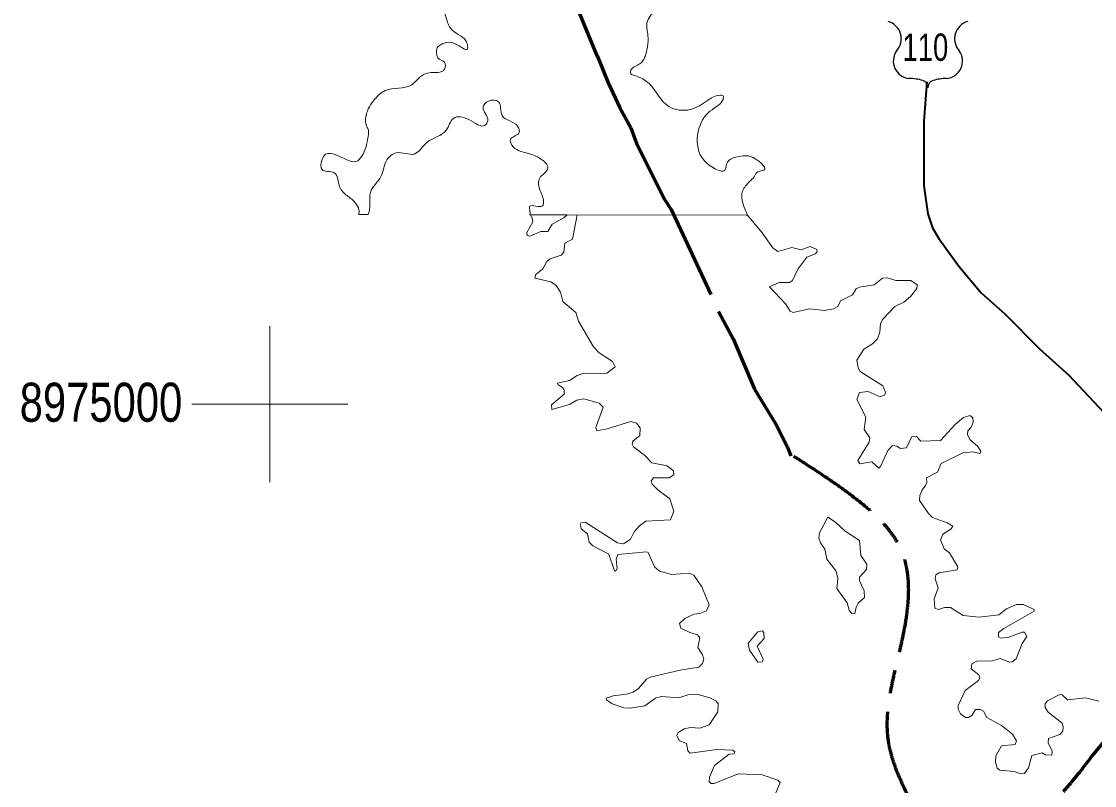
# Model space of a CAD drawing. Extents: x 553962 to 842807, y 8883888 to 9032388.
# Drawn here: x 571820 to 585558, y 8970115 to 8979901 of the extents above; entities that cross this region are included whole.
import ezdxf
from ezdxf.enums import TextEntityAlignment as Align

# ---------------------------------------------------------------- set-up
doc = ezdxf.new("R2010")
doc.units = 0
doc.header["$LTSCALE"] = 200
doc.linetypes.add('LONG_DASH_SHORT_DASH', pattern=[9.9, 6, -1.2, 1.5, -1.2])
for name, color, linetype, lineweight in [('12', 7, 'Continuous', 25), ('2', 7, 'Continuous', 13), ('25', 7, 'Continuous', 13), ('48', 7, 'Continuous', 25), ('7', 7, 'Continuous', 90)]:
    doc.layers.add(name, color=color, linetype=linetype, lineweight=lineweight)
doc.layers.add('47', color=7, linetype='Continuous')

msp = doc.modelspace()

# ---------------------------------------------------------------- linework, layer by layer
at = {"layer": '12', "lineweight": 40}
msp.add_lwpolyline([(583409.2, 8979126), (583370.9, 8978624.6), (583373.1, 8977794.5), (583422.7, 8977439.4), (583485.5, 8977258.4), (583563.7, 8977119.5), (583820.7, 8976765.3), (584108.1, 8976423.9), (584414.4, 8976152.1), (584852.4, 8975709.9), (585227.8, 8975368.9), (585671, 8974897.7)], dxfattribs=at)
at = {"layer": '2'}
for p, q in [((575000, 8974000), (575000, 8976000)), ((574000, 8975000), (576000, 8975000))]:
    msp.add_line(p, q, dxfattribs=at)
at = {"layer": '25'}
for p, q in [((576139.8, 8977430.2), (576260.1, 8977429.9)), ((578329.8, 8977426), (581113.2, 8977420.6)), ((578932.9, 8977424.8), (581114.7, 8977420.6)), ((581097.2, 8977420.6), (581114.7, 8977420.6))]:
    msp.add_line(p, q, dxfattribs=at)
for points in [[(578807.8, 8977425), (578762, 8977384.2), (578616.1, 8977306), (578558.4, 8977210.3), (578467, 8977210.1), (578327, 8977150.7), (578293.1, 8977159.1), (578290.8, 8977197.4), (578364.9, 8977333.4), (578357, 8977384.6), (578337.1, 8977425.9), (578807.8, 8977425)], [(582256.6, 8972639), (582390.4, 8972456), (582418.2, 8972362.6), (582451.8, 8972314.2), (582490.4, 8972318.2), (582505.3, 8972400.8), (582532.7, 8972449.4), (582611.3, 8972522), (582607.1, 8972609.2), (582549.8, 8972736.7), (582547.7, 8972782.9), (582638.8, 8972882.9), (582643.2, 8972950.8), (582566.8, 8973059.6), (582547.5, 8973252.7), (582365, 8973371.6), (582241.8, 8973488.4), (582144.3, 8973552.1), (582036.5, 8973349.9), (582027.3, 8973284.3), (582048.5, 8973225.1), (582105.8, 8973144.3), (582131.1, 8973013.1), (582248.1, 8972859.9), (582269.4, 8972766)], [(582256.6, 8972639), (582390.4, 8972456), (582418.2, 8972362.6), (582451.8, 8972314.2), (582490.4, 8972318.2), (582505.3, 8972400.8), (582532.7, 8972449.4), (582611.3, 8972522), (582607.1, 8972609.2), (582549.8, 8972736.7), (582547.7, 8972782.9), (582638.8, 8972882.9), (582643.2, 8972950.8), (582566.8, 8973059.6), (582547.5, 8973252.7), (582365, 8973371.6), (582241.8, 8973488.4), (582144.3, 8973552.1), (582036.5, 8973349.9), (582027.3, 8973284.3), (582048.5, 8973225.1), (582105.8, 8973144.3), (582131.1, 8973013.1), (582248.1, 8972859.9), (582269.4, 8972766)], [(581237.1, 8971901.1), (581328.3, 8971997.6), (581324, 8972069.6), (581307.2, 8972094.7), (581247.3, 8972081.7), (581124.6, 8971937.6), (581139.6, 8971848.2), (581245.5, 8971693.7), (581304.9, 8971699.9), (581317.6, 8971731.5)], [(581237.1, 8971901.1), (581328.3, 8971997.6), (581324, 8972069.6), (581307.2, 8972094.7), (581247.3, 8972081.7), (581124.6, 8971937.6), (581139.6, 8971848.2), (581245.5, 8971693.7), (581304.9, 8971699.9), (581317.6, 8971731.5)]]:
    msp.add_lwpolyline(points, close=True, dxfattribs=at)
for points in [[(578611.4, 8974932.3), (578606.9, 8974988.9), (578766.5, 8975126.6), (578766.4, 8975183.8), (578747.5, 8975213.1), (578690.1, 8975245.3), (578681.8, 8975268.5), (578836.8, 8975302.7), (578932.2, 8975366.2), (579010.6, 8975391.7), (579312.2, 8975398.2), (579422.7, 8975479.2), (579384.5, 8975547), (579214.9, 8975657.2), (579145.2, 8975733), (578951.3, 8976060.9), (578917.2, 8976171.5), (578917.2, 8976171.5), (578749.8, 8976313.4), (578719.8, 8976432.4), (578664.5, 8976519.7), (578597.9, 8976566.7), (578392.8, 8976615.1), (578404.8, 8976660.8), (578496.7, 8976734.3), (578545.8, 8976827.9), (578588.3, 8976861.8), (578728.9, 8976909.1), (578762.2, 8976944.9), (578777.1, 8977063.3), (578874.7, 8977114.7), (578932.9, 8977424.8)], [(578611.4, 8974932.3), (578606.9, 8974988.9), (578766.5, 8975126.6), (578766.4, 8975183.8), (578747.5, 8975213.1), (578690.1, 8975245.3), (578681.8, 8975268.5), (578836.8, 8975302.7), (578932.2, 8975366.2), (579010.6, 8975391.7), (579312.2, 8975398.2), (579422.7, 8975479.2), (579384.5, 8975547), (579214.9, 8975657.2), (579145.2, 8975733), (578951.3, 8976060.9), (578917.2, 8976171.5), (578917.2, 8976171.5), (578749.8, 8976313.4), (578719.8, 8976432.4), (578664.5, 8976519.7), (578597.9, 8976566.7), (578392.8, 8976615.1), (578404.8, 8976660.8), (578496.7, 8976734.3), (578545.8, 8976827.9), (578588.3, 8976861.8), (578728.9, 8976909.1), (578762.2, 8976944.9), (578777.1, 8977063.3), (578874.7, 8977114.7), (578932.9, 8977424.8)], [(581114.7, 8977420.6), (581302.8, 8977195.3), (581439, 8977003.9), (581505.2, 8976955.2), (581681.2, 8977004.1), (581802.3, 8976974.5), (581916.8, 8977021), (582001.7, 8976980.5), (582005.8, 8976956.9), (581984.9, 8976923.6), (581874.3, 8976882.9), (581757.5, 8976730.1), (581691.6, 8976583.6), (581652.6, 8976555.8), (581521.7, 8976555.8), (581398.7, 8976500.6), (581602.4, 8976283.9), (581662.1, 8976192.6), (581662.1, 8976192.6), (581700.3, 8976175.7), (581908, 8976220.2), (582099.5, 8976201.1), (582214.4, 8976220.3), (582271.4, 8976250.1), (582307.6, 8976324.1), (582458.4, 8976398.8), (582508, 8976475.6), (582547.4, 8976498.9), (582737, 8976528.4), (582843.2, 8976613.2), (582902.4, 8976617.4), (583015.7, 8976581.5), (583207.5, 8976583.6), (583288.9, 8976528.1), (583288.8, 8976526.9)], [(581114.7, 8977420.6), (581302.8, 8977195.3), (581439, 8977003.9), (581505.2, 8976955.2), (581681.2, 8977004.1), (581802.3, 8976974.5), (581916.8, 8977021), (582001.7, 8976980.5), (582005.8, 8976956.9), (581984.9, 8976923.6), (581874.3, 8976882.9), (581757.5, 8976730.1), (581691.6, 8976583.6), (581652.6, 8976555.8), (581521.7, 8976555.8), (581398.7, 8976500.6), (581602.4, 8976283.9), (581662.1, 8976192.6), (581662.1, 8976192.6), (581700.3, 8976175.7), (581908, 8976220.2), (582099.5, 8976201.1), (582214.4, 8976220.3), (582271.4, 8976250.1), (582307.6, 8976324.1), (582458.4, 8976398.8), (582508, 8976475.6), (582547.4, 8976498.9), (582737, 8976528.4), (582843.2, 8976613.2), (582902.4, 8976617.4), (583015.7, 8976581.5), (583207.5, 8976583.6), (583288.9, 8976528.1), (583288.8, 8976526.9)], [(583288.8, 8976526.9), (583284.2, 8976482.2), (583201.7, 8976377.2), (583115.1, 8976307.5), (583002.1, 8976249.7), (582849.4, 8976088.5), (582817.5, 8976033.3), (582808.9, 8975922.8), (582779.2, 8975835.8), (582715.7, 8975774.3), (582605.1, 8975701.9), (582513.8, 8975564), (582530.6, 8975464.3), (582556.2, 8975419.4), (582849.3, 8975232.4), (582883.3, 8975154.1), (582874.6, 8975119.8), (582813, 8975092.3), (582657.9, 8975162.3), (582549.9, 8975147.4), (582515.9, 8975060.4), (582630.4, 8974832.8), (582607.2, 8974673.8), (582681.4, 8974567.3), (582672.8, 8974512.1), (582526.5, 8974278.7), (582552.2, 8974236.2), (582705.1, 8974259.4), (582796.4, 8974181.2), (582819.6, 8974200.3), (582913.3, 8974404.2), (582970, 8974469.5), (583025.6, 8974463.4), (583073.1, 8974433.7), (583150.7, 8974442.2), (583217.8, 8974586.7), (583276, 8974590.8), (583333.9, 8974527.2), (583584.3, 8974533.6), (583775.5, 8974739.6), (583881.7, 8974826.7), (583962.1, 8974856.3), (583998.4, 8974822.4), (584002.7, 8974769.4), (583977.2, 8974705.7), (583934.9, 8974658.8), (583930.7, 8974609.8), (583962.6, 8974546.2), (584062, 8974459.3), (584101.2, 8974395.9), (584094.7, 8974371.5)], [(583288.8, 8976526.9), (583284.2, 8976482.2), (583201.7, 8976377.2), (583115.1, 8976307.5), (583002.1, 8976249.7), (582849.4, 8976088.5), (582817.5, 8976033.3), (582808.9, 8975922.8), (582779.2, 8975835.8), (582715.7, 8975774.3), (582605.1, 8975701.9), (582513.8, 8975564), (582530.6, 8975464.3), (582556.2, 8975419.4), (582849.3, 8975232.4), (582883.3, 8975154.1), (582874.6, 8975119.8), (582813, 8975092.3), (582657.9, 8975162.3), (582549.9, 8975147.4), (582515.9, 8975060.4), (582630.4, 8974832.8), (582607.2, 8974673.8), (582681.4, 8974567.3), (582672.8, 8974512.1), (582526.5, 8974278.7), (582552.2, 8974236.2), (582705.1, 8974259.4), (582796.4, 8974181.2), (582819.6, 8974200.3), (582913.3, 8974404.2), (582970, 8974469.5), (583025.6, 8974463.4), (583073.1, 8974433.7), (583150.7, 8974442.2), (583217.8, 8974586.7), (583276, 8974590.8), (583333.9, 8974527.2), (583584.3, 8974533.6), (583775.5, 8974739.6), (583881.7, 8974826.7), (583962.1, 8974856.3), (583998.4, 8974822.4), (584002.7, 8974769.4), (583977.2, 8974705.7), (583934.9, 8974658.8), (583930.7, 8974609.8), (583962.6, 8974546.2), (584062, 8974459.3), (584101.2, 8974395.9), (584094.7, 8974371.5)], [(578975.1, 8973452.6), (578973.3, 8973461.4), (578982.8, 8973480.8), (579038.7, 8973488.1), (579452.5, 8973223.1), (579529.1, 8973212.4), (579617.1, 8973270.5), (579663.1, 8973365.4), (579733.3, 8973441.9), (579814, 8973499.2), (580130.2, 8973518.3), (580172.7, 8973628.6), (580121.6, 8973788.1), (579968.9, 8973900.6), (579894.7, 8973976.9), (579879.7, 8974019.7), (579911.8, 8974055.6), (580113, 8974056.4), (580170.5, 8974093.8), (580166.7, 8974144.9), (580087.5, 8974208.6), (579890.3, 8974249), (579794.6, 8974346.6), (579656.5, 8974453.1), (579639.6, 8974487), (579648.1, 8974525.1), (579737.1, 8974599.3), (579739.4, 8974695), (579694.8, 8974754.5), (579622.3, 8974777.8), (579316.9, 8974682.4), (579184.6, 8974659.3), (579172.4, 8974699.5), (579265.5, 8974960.7), (579214.4, 8975011.6), (579019.1, 8975068.8), (578930.3, 8975051.9), (578836.6, 8974994.6), (578611.5, 8974931), (578611.4, 8974932.3)], [(578975.1, 8973452.6), (578973.3, 8973461.4), (578982.8, 8973480.8), (579038.7, 8973488.1), (579452.5, 8973223.1), (579529.1, 8973212.4), (579617.1, 8973270.5), (579663.1, 8973365.4), (579733.3, 8973441.9), (579814, 8973499.2), (580130.2, 8973518.3), (580172.7, 8973628.6), (580121.6, 8973788.1), (579968.9, 8973900.6), (579894.7, 8973976.9), (579879.7, 8974019.7), (579911.8, 8974055.6), (580113, 8974056.4), (580170.5, 8974093.8), (580166.7, 8974144.9), (580087.5, 8974208.6), (579890.3, 8974249), (579794.6, 8974346.6), (579656.5, 8974453.1), (579639.6, 8974487), (579648.1, 8974525.1), (579737.1, 8974599.3), (579739.4, 8974695), (579694.8, 8974754.5), (579622.3, 8974777.8), (579316.9, 8974682.4), (579184.6, 8974659.3), (579172.4, 8974699.5), (579265.5, 8974960.7), (579214.4, 8975011.6), (579019.1, 8975068.8), (578930.3, 8975051.9), (578836.6, 8974994.6), (578611.5, 8974931), (578611.4, 8974932.3)], [(584094.7, 8974371.5), (584094.1, 8974369.4), (584000.2, 8974389.1), (583871.1, 8974374.2), (583595, 8974238.2), (583546.1, 8974127.9), (583408, 8974057.7), (583410, 8973996.2), (583390.8, 8973947.2), (583350.4, 8973904.1), (583321, 8973828.3), (583316.7, 8973767.3), (583431.6, 8973598.8), (583482.4, 8973550.1), (583671.6, 8973479.8), (583743.5, 8973435.3), (583724.3, 8973401.2), (583613.9, 8973333.2), (583584.4, 8973263.3), (583634.8, 8973145.1), (583699.1, 8973095.2), (583807.2, 8972917.2), (583799, 8972879.6), (583569.4, 8972838.4), (583527, 8972815), (583518.6, 8972761.7), (583556.6, 8972647.5), (583505.6, 8972506.1), (583512.2, 8972386.1), (583560.7, 8972371.1), (583638.2, 8972394.5), (583713.6, 8972394.5), (583875.1, 8972294.7), (584079, 8972273.4), (584331.8, 8972301), (584432.1, 8972379.7), (584559.6, 8972432.7), (584559.6, 8972432.7), (584644.6, 8972432.6), (584786.6, 8972370.8), (584785.8, 8972347.3), (584395, 8972126.3), (584330, 8972075.8), (584330, 8972018.8), (584357.8, 8972001.5), (584461.6, 8972014.2), (584630.9, 8972080), (584661.4, 8972077.8), (584690.8, 8972022.3), (584629.4, 8971933.2), (584552.9, 8971738.1), (584503.4, 8971697.7), (584472.4, 8971696.2), (584351.2, 8971742.2), (584236.4, 8971708.4), (584057.5, 8971710.4), (583985.8, 8971674.1), (583977.4, 8971610.7), (584075.1, 8971531.8), (584087.7, 8971489.6), (584070.5, 8971461.8), (583900.8, 8971334.4), (583811.7, 8971141.1), (583811.7, 8971092.1), (583843.3, 8971033.3), (583905.1, 8970986.2), (583943.3, 8970988.3), (583985.6, 8971013.6), (584034.9, 8971088), (584092, 8971088), (584134.5, 8971066.8), (584177.1, 8970988.3), (584368.2, 8970884.1), (584506.1, 8970773.8), (584557, 8970686.9), (584540.2, 8970639.9), (584364.7, 8970623), (584293.8, 8970497.2), (584291.7, 8970412.5), (584311, 8970338.1), (584347.1, 8970310.6), (584528.8, 8970293.7), (584614.4, 8970263.9), (584662.6, 8970267.9), (584714.5, 8970340.6), (584757.2, 8970501.8), (584885.6, 8970535.6), (584929, 8970508.2), (585011.6, 8970506.1), (585015.9, 8970557.2), (584963, 8970661.1), (584969.3, 8970716), (585111.8, 8970769.6), (585154, 8970809.8), (585158.3, 8970866.9), (585141.3, 8970915.8), (584965.3, 8971056), (584926.9, 8971113.6), (584926.9, 8971162.3), (584954.3, 8971200.4), (585111.6, 8971279.2)], [(584094.7, 8974371.5), (584094.1, 8974369.4), (584000.2, 8974389.1), (583871.1, 8974374.2), (583595, 8974238.2), (583546.1, 8974127.9), (583408, 8974057.7), (583410, 8973996.2), (583390.8, 8973947.2), (583350.4, 8973904.1), (583321, 8973828.3), (583316.7, 8973767.3), (583431.6, 8973598.8), (583482.4, 8973550.1), (583671.6, 8973479.8), (583743.5, 8973435.3), (583724.3, 8973401.2), (583613.9, 8973333.2), (583584.4, 8973263.3), (583634.8, 8973145.1), (583699.1, 8973095.2), (583807.2, 8972917.2), (583799, 8972879.6), (583569.4, 8972838.4), (583527, 8972815), (583518.6, 8972761.7), (583556.6, 8972647.5), (583505.6, 8972506.1), (583512.2, 8972386.1), (583560.7, 8972371.1), (583638.2, 8972394.5), (583713.6, 8972394.5), (583875.1, 8972294.7), (584079, 8972273.4), (584331.8, 8972301), (584432.1, 8972379.7), (584559.6, 8972432.7), (584559.6, 8972432.7), (584644.6, 8972432.6), (584786.6, 8972370.8), (584785.8, 8972347.3), (584395, 8972126.3), (584330, 8972075.8), (584330, 8972018.8), (584357.8, 8972001.5), (584461.6, 8972014.2), (584630.9, 8972080), (584661.4, 8972077.8), (584690.8, 8972022.3), (584629.4, 8971933.2), (584552.9, 8971738.1), (584503.4, 8971697.7), (584472.4, 8971696.2), (584351.2, 8971742.2), (584236.4, 8971708.4), (584057.5, 8971710.4), (583985.8, 8971674.1), (583977.4, 8971610.7), (584075.1, 8971531.8), (584087.7, 8971489.6), (584070.5, 8971461.8), (583900.8, 8971334.4), (583811.7, 8971141.1), (583811.7, 8971092.1), (583843.3, 8971033.3), (583905.1, 8970986.2), (583943.3, 8970988.3), (583985.6, 8971013.6), (584034.9, 8971088), (584092, 8971088), (584134.5, 8971066.8), (584177.1, 8970988.3), (584368.2, 8970884.1), (584506.1, 8970773.8), (584557, 8970686.9), (584540.2, 8970639.9), (584364.7, 8970623), (584293.8, 8970497.2), (584291.7, 8970412.5), (584311, 8970338.1), (584347.1, 8970310.6), (584528.8, 8970293.7), (584614.4, 8970263.9), (584662.6, 8970267.9), (584714.5, 8970340.6), (584757.2, 8970501.8), (584885.6, 8970535.6), (584929, 8970508.2), (585011.6, 8970506.1), (585015.9, 8970557.2), (584963, 8970661.1), (584969.3, 8970716), (585111.8, 8970769.6), (585154, 8970809.8), (585158.3, 8970866.9), (585141.3, 8970915.8), (584965.3, 8971056), (584926.9, 8971113.6), (584926.9, 8971162.3), (584954.3, 8971200.4), (585111.6, 8971279.2)], [(579428.2, 8972865), (579426, 8972861.6), (579411.7, 8972863.7), (579339.8, 8973076.5), (579133.8, 8973184.9), (579087.3, 8973233.8), (579065.8, 8973339.9), (578985.3, 8973401.7), (578975.1, 8973452.6)], [(579428.2, 8972865), (579426, 8972861.6), (579411.7, 8972863.7), (579339.8, 8973076.5), (579133.8, 8973184.9), (579087.3, 8973233.8), (579065.8, 8973339.9), (578985.3, 8973401.7), (578975.1, 8973452.6)], [(579310.3, 8971213.6), (579305.7, 8971235), (579395.2, 8971264.1), (579567.6, 8971283.5), (579652.3, 8971309), (579720.3, 8971360), (579820.2, 8971478.9), (579869.2, 8971504.5), (580251.6, 8971593.7), (580491.5, 8971629.9), (580538.3, 8971676.8), (580555.1, 8971736.2), (580536, 8971797.3), (580480.8, 8971882.8), (580506.2, 8972005.7), (580476.5, 8972043.8), (580374.6, 8972073.7), (580260.5, 8972130.7), (580245.1, 8972188.4), (580313.2, 8972254.3), (580427.7, 8972309.4), (580506.2, 8972318.1), (580588.8, 8972354), (580625.2, 8972430.6), (580529.8, 8972659.8), (580429.6, 8972808.8), (580370.3, 8972836.3), (580141.2, 8972817.2), (579988, 8972861.8), (579925.9, 8972916.6), (579843.7, 8973099.2), (579822.5, 8973110.2), (579456.8, 8973074), (579433.6, 8973012.6), (579446.1, 8972893.7), (579428.2, 8972865)], [(579310.3, 8971213.6), (579305.7, 8971235), (579395.2, 8971264.1), (579567.6, 8971283.5), (579652.3, 8971309), (579720.3, 8971360), (579820.2, 8971478.9), (579869.2, 8971504.5), (580251.6, 8971593.7), (580491.5, 8971629.9), (580538.3, 8971676.8), (580555.1, 8971736.2), (580536, 8971797.3), (580480.8, 8971882.8), (580506.2, 8972005.7), (580476.5, 8972043.8), (580374.6, 8972073.7), (580260.5, 8972130.7), (580245.1, 8972188.4), (580313.2, 8972254.3), (580427.7, 8972309.4), (580506.2, 8972318.1), (580588.8, 8972354), (580625.2, 8972430.6), (580529.8, 8972659.8), (580429.6, 8972808.8), (580370.3, 8972836.3), (580141.2, 8972817.2), (579988, 8972861.8), (579925.9, 8972916.6), (579843.7, 8973099.2), (579822.5, 8973110.2), (579456.8, 8973074), (579433.6, 8973012.6), (579446.1, 8972893.7), (579428.2, 8972865)], [(581457.9, 8969968.6), (581532.1, 8970155.4), (581503.8, 8970183.4), (581300.7, 8970253.2), (580995.1, 8970263.8), (580689.2, 8970142.9), (580650.8, 8970142.8), (580623.4, 8970161.8), (580627.3, 8970223.2), (580693.7, 8970370.5), (580880.2, 8970516.6), (580943.8, 8970521), (580954.3, 8970548.4), (580926, 8970569.8), (580722.7, 8970576.1), (580378.8, 8970531.6), (580349, 8970559.3), (580332.1, 8970654.5), (580240.8, 8970690.9), (580211.1, 8970756.7), (580226.1, 8970795), (580302.3, 8970841.6), (580387.3, 8970856.5), (580506.2, 8970848.1), (580624.5, 8970894.4), (580735.6, 8971058.1), (580739.9, 8971163.9), (580708, 8971200.6), (580633.5, 8971239), (580468.3, 8971285.6), (580353.1, 8971277.1), (580237.8, 8971236.7), (580009, 8971255.8), (579937.2, 8971232.5), (579937.2, 8971232.5), (579800.8, 8971134.7), (579609.6, 8971107.2), (579533.4, 8971111.5), (579380.7, 8971160.2), (579310.3, 8971213.6)], [(581457.9, 8969968.6), (581532.1, 8970155.4), (581503.8, 8970183.4), (581300.7, 8970253.2), (580995.1, 8970263.8), (580689.2, 8970142.9), (580650.8, 8970142.8), (580623.4, 8970161.8), (580627.3, 8970223.2), (580693.7, 8970370.5), (580880.2, 8970516.6), (580943.8, 8970521), (580954.3, 8970548.4), (580926, 8970569.8), (580722.7, 8970576.1), (580378.8, 8970531.6), (580349, 8970559.3), (580332.1, 8970654.5), (580240.8, 8970690.9), (580211.1, 8970756.7), (580226.1, 8970795), (580302.3, 8970841.6), (580387.3, 8970856.5), (580506.2, 8970848.1), (580624.5, 8970894.4), (580735.6, 8971058.1), (580739.9, 8971163.9), (580708, 8971200.6), (580633.5, 8971239), (580468.3, 8971285.6), (580353.1, 8971277.1), (580237.8, 8971236.7), (580009, 8971255.8), (579937.2, 8971232.5), (579937.2, 8971232.5), (579800.8, 8971134.7), (579609.6, 8971107.2), (579533.4, 8971111.5), (579380.7, 8971160.2), (579310.3, 8971213.6)], [(585111.6, 8971279.2), (585141.3, 8971274.9), (585213.8, 8971211.3), (585443, 8971236.7), (585613.2, 8971196.4)], [(585111.6, 8971279.2), (585141.3, 8971274.9), (585213.8, 8971211.3), (585443, 8971236.7), (585613.2, 8971196.4)]]:
    msp.add_lwpolyline(points, dxfattribs=at)
for points in [[(581113.2, 8977420.6), (581052, 8977586.8), (581044.4, 8977701), (581112.9, 8977822.7), (581219.3, 8977944.5), (581226.9, 8977959.7), (581325.8, 8977997.7), (581150.9, 8978172.7), (581059.6, 8978180.3), (580846.7, 8978073.8), (580823.9, 8977997.7), (580687, 8978020.5), (580474.1, 8978324.9), (580542.6, 8978644.5), (580633.8, 8978751), (580808.7, 8978933.6), (580808.7, 8978941.2), (580763.1, 8978956.4), (580603.4, 8978888), (580382.9, 8978773.8), (580109.1, 8978811.9), (579858.2, 8979101), (579668.1, 8979207.5), (579622.5, 8979230.4), (579622.5, 8979276), (579736.5, 8979359.7), (579827.8, 8979539.3), (579843, 8979691.5), (579827.8, 8979881.7), (579934.2, 8980049.1), (580162.3, 8980224.1), (580268.8, 8980246.9), (580337.2, 8980376.3), (580489.3, 8980460), (580595.8, 8980543.7), (580580.6, 8980650.2), (580413.3, 8980627.4), (580246, 8980619.8), (580124.3, 8980642.6), (580154.7, 8980779.6), (580626.2, 8980848), (580755.5, 8980810), (580899.9, 8980939.3), (581006.4, 8981023), (581485.5, 8981030.6), (581667.9, 8981061.1), (581765.3, 8981228.5), (581468.7, 8981160), (581309, 8981236.1), (581187.4, 8981220.9), (581187.4, 8981335), (581073.3, 8981327.4), (580989.7, 8981289.3), (580852.8, 8981297), (580701.6, 8981295.5)], [(577632.4, 8980778.5), (577561.8, 8980643.3), (577493.4, 8980521.6), (577447.7, 8980460.7), (577234.8, 8980529.2), (577120.8, 8980498.8), (577075.1, 8980559.6), (576983.9, 8980574.8), (576679.7, 8980825.9), (576603.7, 8980886.8), (576542.8, 8980879.2), (576489.6, 8980833.5), (576542.8, 8980780.3), (576679.7, 8980711.8), (576961.1, 8980361.8), (577128.4, 8980186.8), (577250, 8979973.7), (577310.9, 8979814), (577508.6, 8979654.2), (577531.4, 8979585.7), (577531.4, 8979555.2), (577371.7, 8979616.1), (577265.2, 8979631.3), (577136, 8979547.6), (577136, 8979479.2), (577151.2, 8979433.5), (577234.8, 8979380.2), (577234.8, 8979288.9), (577037.1, 8979243.3), (576923.1, 8979190), (576862.2, 8979129.2), (576816.6, 8979091.1), (576474.4, 8979015), (576345.2, 8978908.5), (576231.1, 8978695.4), (576246.3, 8978543.3), (576261.5, 8978512.8), (576261.5, 8978459.6), (576193.1, 8978200.9), (576124.6, 8978117.2), (575843.3, 8978193.3), (575714, 8978200.9), (575668.4, 8978132.4), (575668.4, 8978003), (575820.5, 8977965), (575896.5, 8977777.1), (575987.8, 8977670.5), (576094.2, 8977579.2), (576139.8, 8977487.9), (576139.8, 8977430.2)], [(576260.1, 8977429.9), (576276.7, 8977503.1), (576291.9, 8977723.8), (576421.2, 8977914), (576497.2, 8978127.1), (576618.9, 8978218.4), (576847, 8978203.2), (577014.3, 8978355.3), (577257.6, 8978507.5), (577348.9, 8978659.7), (577546.6, 8978644.5), (577759.5, 8978576), (577789.9, 8978629.2), (577729.1, 8978804.3), (577797.5, 8978880.3), (577926.8, 8978872.7), (577972.4, 8978697.7), (578170.1, 8978560.8), (578192.9, 8978477.1), (578078.9, 8978393.4), (578116.9, 8978294.5), (578307, 8978210.8), (578466.7, 8978142.3), (578557.9, 8978028.2), (578512.3, 8977952.1), (578466.7, 8977914), (578451.5, 8977754.2), (578504.7, 8977594.4), (578489.5, 8977541.2), (578329.8, 8977533.6), (578329.8, 8977465.1), (578329.8, 8977426)]]:
    msp.add_spline(points, degree=3, dxfattribs=at)
at = {"layer": '48'}
for centre, radius, start, end in [((582852.8, 8979679.4), 230.3, 317.5721, 74.36886), ((583996.1, 8979679.4), 230.3, 105.62774, 222.4279), ((583206.3, 8979394.3), 224.7, 144.73733, 264.65778), ((583642.6, 8979394.3), 224.7, 275.34222, 35.26267), ((583184.3, 8978580.8), 589.7, 72.89371, 89.90057), ((583664.6, 8978580.8), 589.7, 90.09943, 107.10629), ((583330.1, 8979054.2), 94.4, 357.69345, 72.92955), ((583518.8, 8979054.2), 94.4, 107.07045, 182.30655)]:
    msp.add_arc(centre, radius, start, end, dxfattribs=at)
at = {"layer": '7', "linetype": 'LONG_DASH_SHORT_DASH', "lineweight": 60}
msp.add_line((579193.1, 8979451.5), (578797.8, 8980419.1), dxfattribs=at)
msp.add_lwpolyline([(579193.1, 8979451.5), (579330.6, 8979113.2), (579479.8, 8978793), (579620.2, 8978538.1), (579698.1, 8978330.6), (580056.8, 8977617.4), (580139.1, 8977491.6), (580748.7, 8976177.5), (580932.4, 8975835.9), (581202.8, 8975191.5), (581475, 8974750.7), (581628.9, 8974447.2), (581670.5, 8974336.1)], dxfattribs=at)
for points in [[(581705.4, 8974333.7), (582461.9, 8973819.1), (583080, 8973133.9), (583131.7, 8972182.4), (582921.5, 8970648.2), (583174.4, 8969966)], [(583719.8, 8968683.1), (584226, 8969147.1), (585263.8, 8970159.6), (585803.8, 8970817.7), (586453.4, 8971391.4), (587077.8, 8971939.8), (587744.3, 8972277.3), (588469.9, 8972403.9), (588728.8, 8972391.8)]]:
    msp.add_spline(points, degree=3, dxfattribs=at)

# ---------------------------------------------------------------- texts
at = {"layer": '47', "width": 0.8}
msp.add_text('8975000', height=500, dxfattribs=at).set_placement((572837.8, 8974774.3), align=Align.CENTER)
at = {"layer": '48', "width": 0.75}
msp.add_text('110', height=350, dxfattribs=at).set_placement((583392.5, 8979396.6), align=Align.CENTER)

doc.saveas('drawing.dxf')
